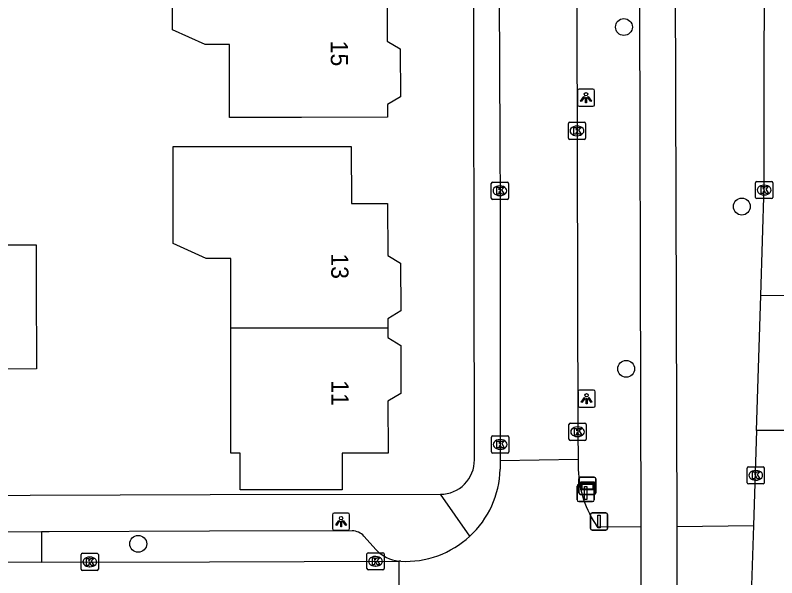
# Model space of a CAD drawing. Extents: x 160457 to 162082, y 388340 to 389736.
# Drawn here: x 160988.73 to 161032.93, y 388459.2 to 388491.85 of the extents above; entities that cross this region are included whole.
import ezdxf

# ---------------------------------------------------------------- set-up
doc = ezdxf.new("R2010")
doc.units = 0
for name, color, linetype in [('IMGEO_Afsluitpaal', 7, 'Continuous'), ('IMGEO_Boom', 7, 'Continuous'), ('IMGEO_Fietspad_gesloten', 7, 'Continuous'), ('IMGEO_Kolk', 7, 'Continuous'), ('IMGEO_Lichtpunt', 7, 'Continuous'), ('IMGEO_Muur', 7, 'Continuous'), ('IMGEO_Pand', 7, 'Continuous'), ('IMGEO_Pand_nummerreeks', 7, 'Continuous'), ('IMGEO_Parkeervlak_open', 7, 'Continuous'), ('IMGEO_Rijbaan_lokaal_gesloten', 7, 'Continuous'), ('IMGEO_Rijbaan_lokaal_open', 7, 'Continuous'), ('IMGEO_Straatnaambord', 7, 'Continuous'), ('IMGEO_Voetpad_open', 7, 'Continuous')]:
    doc.layers.add(name, color=color, linetype=linetype)

msp = doc.modelspace()

# ---------------------------------------------------------------- linework, layer by layer
at = {"layer": 'IMGEO_Afsluitpaal'}
for p, q in [((161021.443, 388464.627), (161022.233, 388464.627)), ((161022.233, 388464.627), (161021.443, 388464.627)), ((161021.343, 388463.727), (161021.343, 388464.527)), ((161021.343, 388464.527), (161021.343, 388463.727)), ((161022.333, 388464.527), (161022.333, 388463.727)), ((161022.333, 388463.727), (161022.333, 388464.527)), ((161022.233, 388463.627), (161021.443, 388463.627)), ((161021.443, 388463.627), (161022.233, 388463.627)), ((161022.118, 388462.07), (161022.118, 388462.87)), ((161022.118, 388462.87), (161022.118, 388462.07)), ((161022.218, 388462.97), (161023.008, 388462.97)), ((161023.008, 388462.97), (161022.218, 388462.97)), ((161023.108, 388462.87), (161023.108, 388462.07)), ((161023.108, 388462.07), (161023.108, 388462.87)), ((161023.008, 388461.97), (161022.218, 388461.97)), ((161022.218, 388461.97), (161023.008, 388461.97))]:
    msp.add_line(p, q, dxfattribs=at)
for points in [[(161021.763, 388464.502), (161021.913, 388464.502), (161021.913, 388463.752), (161021.763, 388463.752), (161021.763, 388464.502)], [(161022.538, 388462.845), (161022.688, 388462.845), (161022.688, 388462.095), (161022.538, 388462.095), (161022.538, 388462.845)]]:
    msp.add_lwpolyline(points, dxfattribs=at)
for centre, start, end in [((161021.443, 388464.527), 90, 180), ((161021.443, 388464.527), 90, 180), ((161022.233, 388464.527), 0, 90), ((161022.233, 388464.527), 360, 90), ((161021.443, 388463.727), 180, 270), ((161021.443, 388463.727), 180, 270), ((161022.233, 388463.727), 270, 0), ((161022.233, 388463.727), 270, 0), ((161022.218, 388462.87), 90, 180), ((161022.218, 388462.87), 90, 180), ((161023.008, 388462.87), 0, 90), ((161023.008, 388462.87), 360, 90), ((161022.218, 388462.07), 180, 270), ((161022.218, 388462.07), 180, 270), ((161023.008, 388462.07), 270, 0), ((161023.008, 388462.07), 270, 0)]:
    msp.add_arc(centre, 0.1, start, end, dxfattribs=at)
at = {"layer": 'IMGEO_Boom'}
for centre in [(161024.06, 388491.163), (161030.902, 388480.744), (161024.186, 388471.326), (160995.867, 388461.17)]:
    msp.add_circle(centre, 0.489, dxfattribs=at)
at = {"layer": 'IMGEO_Fietspad_gesloten'}
for points in [[(161024.943, 388504.232), (161024.953, 388500), (161025.043, 388462.172)], [(161027.148, 388462.179), (161027.033, 388500), (161027.02, 388504.221)]]:
    msp.add_lwpolyline(points, dxfattribs=at)
at = {"layer": 'IMGEO_Kolk'}
for p, q in [((161020.835, 388484.711), (161020.835, 388485.563)), ((161020.91, 388485.637), (161021.762, 388485.637)), ((161021.323, 388485.417), (161021.348, 388485.417)), ((161021.836, 388485.563), (161021.836, 388484.711)), ((161021.762, 388484.637), (161020.91, 388484.637)), ((161021.346, 388484.857), (161021.321, 388484.857)), ((161016.362, 388481.235), (161016.362, 388482.087)), ((161016.437, 388482.161), (161017.289, 388482.161)), ((161016.85, 388481.941), (161016.875, 388481.941)), ((161017.363, 388482.087), (161017.363, 388481.235)), ((161031.699, 388481.278), (161031.699, 388482.13)), ((161031.774, 388482.204), (161032.626, 388482.204)), ((161032.187, 388481.984), (161032.212, 388481.984)), ((161032.7, 388482.13), (161032.7, 388481.278)), ((161016.873, 388481.381), (161016.848, 388481.381)), ((161032.21, 388481.424), (161032.185, 388481.424)), ((161017.289, 388481.161), (161016.437, 388481.161)), ((161032.626, 388481.204), (161031.774, 388481.204)), ((161020.871, 388467.248), (161020.871, 388468.1)), ((161020.946, 388468.174), (161021.798, 388468.174)), ((161021.872, 388468.1), (161021.872, 388467.248)), ((161021.359, 388467.954), (161021.384, 388467.954)), ((161016.371, 388466.512), (161016.371, 388467.364)), ((161016.446, 388467.438), (161017.298, 388467.438)), ((161016.859, 388467.218), (161016.884, 388467.218)), ((161017.372, 388467.364), (161017.372, 388466.512)), ((161021.382, 388467.394), (161021.357, 388467.394)), ((161021.798, 388467.174), (161020.946, 388467.174)), ((161017.298, 388466.438), (161016.446, 388466.438)), ((161016.882, 388466.658), (161016.857, 388466.658)), ((161031.209, 388464.721), (161031.209, 388465.573)), ((161031.284, 388465.647), (161032.136, 388465.647)), ((161031.697, 388465.427), (161031.722, 388465.427)), ((161032.21, 388465.573), (161032.21, 388464.721)), ((161032.136, 388464.647), (161031.284, 388464.647)), ((161031.72, 388464.867), (161031.695, 388464.867)), ((160992.624, 388460.622), (160993.476, 388460.622)), ((161009.143, 388459.732), (161009.143, 388460.584)), ((161009.218, 388460.658), (161010.07, 388460.658)), ((161010.144, 388460.584), (161010.144, 388459.732)), ((160992.549, 388459.696), (160992.549, 388460.548)), ((160993.037, 388460.402), (160993.062, 388460.402)), ((160993.55, 388460.548), (160993.55, 388459.696)), ((161009.631, 388460.438), (161009.656, 388460.438)), ((160993.06, 388459.842), (160993.035, 388459.842)), ((161009.654, 388459.878), (161009.629, 388459.878)), ((160993.476, 388459.622), (160992.624, 388459.622)), ((161010.07, 388459.658), (161009.218, 388459.658))]:
    msp.add_line(p, q, dxfattribs=at)
for points in [[(161020.835, 388484.711), (161020.835, 388485.563)], [(161020.91, 388485.637), (161021.762, 388485.637)], [(161021.156, 388485.337), (161021.279, 388485.337), (161021.279, 388485.186), (161021.409, 388485.337), (161021.573, 388485.337), (161021.427, 388485.186), (161021.58, 388484.937), (161021.428, 388484.937), (161021.343, 388485.101), (161021.279, 388485.034), (161021.279, 388484.937), (161021.156, 388484.937), (161021.156, 388485.337)], [(161021.836, 388485.563), (161021.836, 388484.711)], [(161021.762, 388484.637), (161020.91, 388484.637)], [(161016.362, 388481.235), (161016.362, 388482.087)], [(161016.437, 388482.161), (161017.289, 388482.161)], [(161016.683, 388481.861), (161016.806, 388481.861), (161016.806, 388481.71), (161016.936, 388481.861), (161017.1, 388481.861), (161016.954, 388481.71), (161017.107, 388481.461), (161016.955, 388481.461), (161016.87, 388481.625), (161016.806, 388481.558), (161016.806, 388481.461), (161016.683, 388481.461), (161016.683, 388481.861)], [(161017.363, 388482.087), (161017.363, 388481.235)], [(161031.699, 388481.278), (161031.699, 388482.13)], [(161031.774, 388482.204), (161032.626, 388482.204)], [(161032.02, 388481.904), (161032.143, 388481.904), (161032.143, 388481.753), (161032.273, 388481.904), (161032.437, 388481.904), (161032.291, 388481.753), (161032.444, 388481.504), (161032.292, 388481.504), (161032.207, 388481.668), (161032.143, 388481.601), (161032.143, 388481.504), (161032.02, 388481.504), (161032.02, 388481.904)], [(161032.7, 388482.13), (161032.7, 388481.278)], [(161017.289, 388481.161), (161016.437, 388481.161)], [(161032.626, 388481.204), (161031.774, 388481.204)], [(161020.871, 388467.248), (161020.871, 388468.1)], [(161020.946, 388468.174), (161021.798, 388468.174)], [(161021.872, 388468.1), (161021.872, 388467.248)], [(161021.192, 388467.874), (161021.315, 388467.874), (161021.315, 388467.723), (161021.445, 388467.874), (161021.609, 388467.874), (161021.463, 388467.723), (161021.616, 388467.474), (161021.464, 388467.474), (161021.379, 388467.638), (161021.315, 388467.571), (161021.315, 388467.474), (161021.192, 388467.474), (161021.192, 388467.874)], [(161016.371, 388466.512), (161016.371, 388467.364)], [(161016.446, 388467.438), (161017.298, 388467.438)], [(161017.372, 388467.364), (161017.372, 388466.512)], [(161016.692, 388467.138), (161016.815, 388467.138), (161016.815, 388466.987), (161016.945, 388467.138), (161017.109, 388467.138), (161016.963, 388466.987), (161017.116, 388466.738), (161016.964, 388466.738), (161016.879, 388466.902), (161016.815, 388466.835), (161016.815, 388466.738), (161016.692, 388466.738), (161016.692, 388467.138)], [(161021.798, 388467.174), (161020.946, 388467.174)], [(161017.298, 388466.438), (161016.446, 388466.438)], [(161031.209, 388464.721), (161031.209, 388465.573)], [(161031.284, 388465.647), (161032.136, 388465.647)], [(161032.21, 388465.573), (161032.21, 388464.721)], [(161031.53, 388465.347), (161031.653, 388465.347), (161031.653, 388465.196), (161031.783, 388465.347), (161031.947, 388465.347), (161031.801, 388465.196), (161031.954, 388464.947), (161031.802, 388464.947), (161031.717, 388465.111), (161031.653, 388465.044), (161031.653, 388464.947), (161031.53, 388464.947), (161031.53, 388465.347)], [(161032.136, 388464.647), (161031.284, 388464.647)], [(160992.624, 388460.622), (160993.476, 388460.622)], [(161009.143, 388459.732), (161009.143, 388460.584)], [(161009.218, 388460.658), (161010.07, 388460.658)], [(161010.144, 388460.584), (161010.144, 388459.732)], [(160992.549, 388459.696), (160992.549, 388460.548)], [(160992.87, 388460.322), (160992.993, 388460.322), (160992.993, 388460.171), (160993.123, 388460.322), (160993.287, 388460.322), (160993.141, 388460.171), (160993.294, 388459.922), (160993.142, 388459.922), (160993.057, 388460.086), (160992.993, 388460.019), (160992.993, 388459.922), (160992.87, 388459.922), (160992.87, 388460.322)], [(160993.55, 388460.548), (160993.55, 388459.696)], [(161009.464, 388460.358), (161009.587, 388460.358), (161009.587, 388460.207), (161009.717, 388460.358), (161009.881, 388460.358), (161009.735, 388460.207), (161009.888, 388459.958), (161009.736, 388459.958), (161009.651, 388460.122), (161009.587, 388460.055), (161009.587, 388459.958), (161009.464, 388459.958), (161009.464, 388460.358)], [(160993.476, 388459.622), (160992.624, 388459.622)], [(161010.07, 388459.658), (161009.218, 388459.658)]]:
    msp.add_lwpolyline(points, dxfattribs=at)
for centre, start, end in [((161020.912, 388485.561), 91.552, 178.448), ((161020.912, 388485.561), 91.552, 178.448), ((161021.76, 388485.561), 1.552, 88.448), ((161021.76, 388485.561), 1.552, 88.448), ((161020.912, 388484.713), 181.552, 268.448), ((161020.912, 388484.713), 181.552, 268.448), ((161021.76, 388484.713), 271.552, 358.448), ((161021.76, 388484.713), 271.552, 358.448), ((161016.439, 388482.085), 91.552, 178.448), ((161016.439, 388482.085), 91.552, 178.448), ((161017.287, 388482.085), 1.552, 88.448), ((161017.287, 388482.085), 1.552, 88.448), ((161031.776, 388482.128), 91.552, 178.448), ((161031.776, 388482.128), 91.552, 178.448), ((161032.624, 388482.128), 1.552, 88.448), ((161032.624, 388482.128), 1.552, 88.448), ((161016.439, 388481.237), 181.552, 268.448), ((161016.439, 388481.237), 181.552, 268.448), ((161017.287, 388481.237), 271.552, 358.448), ((161017.287, 388481.237), 271.552, 358.448), ((161031.776, 388481.28), 181.552, 268.448), ((161031.776, 388481.28), 181.552, 268.448), ((161032.624, 388481.28), 271.552, 358.448), ((161032.624, 388481.28), 271.552, 358.448), ((161020.948, 388468.098), 91.552, 178.448), ((161020.948, 388468.098), 91.552, 178.448), ((161021.796, 388468.098), 1.552, 88.448), ((161021.796, 388468.098), 1.552, 88.448), ((161016.448, 388467.362), 91.552, 178.448), ((161016.448, 388467.362), 91.552, 178.448), ((161017.296, 388467.362), 1.552, 88.448), ((161017.296, 388467.362), 1.552, 88.448), ((161020.948, 388467.25), 181.552, 268.448), ((161020.948, 388467.25), 181.552, 268.448), ((161021.796, 388467.25), 271.552, 358.448), ((161021.796, 388467.25), 271.552, 358.448), ((161016.448, 388466.514), 181.552, 268.448), ((161016.448, 388466.514), 181.552, 268.448), ((161017.296, 388466.514), 271.552, 358.448), ((161017.296, 388466.514), 271.552, 358.448), ((161031.286, 388465.571), 91.552, 178.448), ((161031.286, 388465.571), 91.552, 178.448), ((161032.134, 388465.571), 1.552, 88.448), ((161032.134, 388465.571), 1.552, 88.448), ((161031.286, 388464.723), 181.552, 268.448), ((161031.286, 388464.723), 181.552, 268.448), ((161032.134, 388464.723), 271.552, 358.448), ((161032.134, 388464.723), 271.552, 358.448), ((160992.626, 388460.546), 91.552, 178.448), ((160992.626, 388460.546), 91.552, 178.448), ((160993.474, 388460.546), 1.552, 88.448), ((160993.474, 388460.546), 1.552, 88.448), ((161009.22, 388460.582), 91.552, 178.448), ((161009.22, 388460.582), 91.552, 178.448), ((161010.068, 388460.582), 1.552, 88.448), ((161010.068, 388460.582), 1.552, 88.448), ((160992.626, 388459.698), 181.552, 268.448), ((160992.626, 388459.698), 181.552, 268.448), ((160993.474, 388459.698), 271.552, 358.448), ((160993.474, 388459.698), 271.552, 358.448), ((161009.22, 388459.734), 181.552, 268.448), ((161009.22, 388459.734), 181.552, 268.448), ((161010.068, 388459.734), 271.552, 358.448), ((161010.068, 388459.734), 271.552, 358.448)]:
    msp.add_arc(centre, 0.0765, start, end, dxfattribs=at)
for centre, major_axis, ratio, start_param, end_param in [((161021.322, 388485.137), (-0.387, 0.002), 0.722429, 4.712389, 7.853982), ((161021.347, 388485.137), (-0.39, 0.002), 0.717154, 1.570796, 4.712389), ((161016.849, 388481.661), (-0.387, 0.002), 0.722429, 4.712389, 7.853982), ((161016.874, 388481.661), (-0.39, 0.002), 0.717154, 1.570796, 4.712389), ((161032.186, 388481.704), (-0.387, 0.002), 0.722429, 4.712389, 7.853982), ((161032.211, 388481.704), (-0.39, 0.002), 0.717154, 1.570796, 4.712389), ((161021.358, 388467.674), (-0.387, 0.002), 0.722429, 4.712389, 7.853982), ((161021.383, 388467.674), (-0.39, 0.002), 0.717154, 1.570796, 4.712389), ((161016.858, 388466.938), (-0.387, 0.002), 0.722429, 4.712389, 7.853982), ((161016.883, 388466.938), (-0.39, 0.002), 0.717154, 1.570796, 4.712389), ((161031.696, 388465.147), (-0.387, 0.002), 0.722429, 4.712389, 7.853982), ((161031.721, 388465.147), (-0.39, 0.002), 0.717154, 1.570796, 4.712389), ((160993.036, 388460.122), (-0.387, 0.002), 0.722429, 4.712389, 7.853982), ((160993.061, 388460.122), (-0.39, 0.002), 0.717154, 1.570796, 4.712389), ((161009.63, 388460.158), (-0.387, 0.002), 0.722429, 4.712389, 7.853982), ((161009.655, 388460.158), (-0.39, 0.002), 0.717154, 1.570796, 4.712389)]:
    msp.add_ellipse(centre, major_axis=major_axis, ratio=ratio, start_param=start_param, end_param=end_param, dxfattribs=at)
at = {"layer": 'IMGEO_Lichtpunt'}
for p, q in [((161022.261, 388487.559), (161021.453, 388487.559)), ((161022.261, 388487.559), (161021.453, 388487.559)), ((161021.359, 388487.464), (161021.359, 388486.657)), ((161021.359, 388487.464), (161021.359, 388486.657)), ((161022.355, 388486.657), (161022.355, 388487.464)), ((161022.355, 388486.657), (161022.355, 388487.464)), ((161021.453, 388486.563), (161022.261, 388486.563)), ((161021.453, 388486.563), (161022.261, 388486.563)), ((161021.394, 388469.997), (161021.394, 388469.19)), ((161021.394, 388469.997), (161021.394, 388469.19)), ((161022.296, 388470.092), (161021.488, 388470.092)), ((161022.296, 388470.092), (161021.488, 388470.092)), ((161022.39, 388469.19), (161022.39, 388469.997)), ((161022.39, 388469.19), (161022.39, 388469.997)), ((161021.488, 388469.096), (161022.296, 388469.096)), ((161021.488, 388469.096), (161022.296, 388469.096)), ((161007.142, 388462.865), (161007.142, 388462.058)), ((161007.142, 388462.865), (161007.142, 388462.058)), ((161008.044, 388462.96), (161007.236, 388462.96)), ((161008.044, 388462.96), (161007.236, 388462.96)), ((161008.138, 388462.058), (161008.138, 388462.865)), ((161008.138, 388462.058), (161008.138, 388462.865)), ((161007.236, 388461.964), (161008.044, 388461.964)), ((161007.236, 388461.964), (161008.044, 388461.964))]:
    msp.add_line(p, q, dxfattribs=at)
for points in [[(161021.733, 388487.128), (161021.772, 388487.1), (161021.584, 388486.838), (161021.546, 388486.865), (161021.733, 388487.128)], [(161021.835, 388487.08), (161021.882, 388487.08), (161021.882, 388486.758), (161021.835, 388486.758), (161021.835, 388487.08)], [(161021.945, 388487.1), (161021.983, 388487.127), (161022.17, 388486.865), (161022.131, 388486.837), (161021.945, 388487.1)], [(161021.768, 388469.661), (161021.807, 388469.633), (161021.619, 388469.371), (161021.581, 388469.398), (161021.768, 388469.661)], [(161021.87, 388469.613), (161021.917, 388469.613), (161021.917, 388469.291), (161021.87, 388469.291), (161021.87, 388469.613)], [(161021.98, 388469.633), (161022.018, 388469.66), (161022.205, 388469.398), (161022.166, 388469.37), (161021.98, 388469.633)], [(161007.516, 388462.529), (161007.555, 388462.501), (161007.367, 388462.239), (161007.329, 388462.266), (161007.516, 388462.529)], [(161007.618, 388462.481), (161007.665, 388462.481), (161007.665, 388462.159), (161007.618, 388462.159), (161007.618, 388462.481)], [(161007.728, 388462.501), (161007.766, 388462.528), (161007.953, 388462.266), (161007.914, 388462.238), (161007.728, 388462.501)]]:
    msp.add_lwpolyline(points, dxfattribs=at)
for centre in [(161021.858, 388487.262), (161021.893, 388469.795), (161007.641, 388462.663)]:
    msp.add_circle(centre, 0.0994, dxfattribs=at)
for centre, start, end in [((161021.453, 388487.464), 90, 180), ((161021.453, 388487.464), 90, 180), ((161022.261, 388487.464), 0, 90), ((161022.261, 388487.464), 0, 90), ((161021.453, 388486.657), 180, 270), ((161021.453, 388486.657), 180, 270), ((161022.261, 388486.657), 270, 0), ((161022.261, 388486.657), 270, 360), ((161021.488, 388469.997), 90, 180), ((161021.488, 388469.997), 90, 180), ((161022.296, 388469.997), 0, 90), ((161022.296, 388469.997), 0, 90), ((161021.488, 388469.19), 180, 270), ((161021.488, 388469.19), 180, 270), ((161022.296, 388469.19), 270, 0), ((161022.296, 388469.19), 270, 360), ((161007.236, 388462.865), 90, 180), ((161007.236, 388462.865), 90, 180), ((161008.044, 388462.865), 0, 90), ((161008.044, 388462.865), 0, 90), ((161007.236, 388462.058), 180, 270), ((161007.236, 388462.058), 180, 270), ((161008.044, 388462.058), 270, 0), ((161008.044, 388462.058), 270, 360)]:
    msp.add_arc(centre, 0.0946, start, end, dxfattribs=at)
at = {"layer": 'IMGEO_Muur'}
msp.add_lwpolyline([(160989.602, 388463.995), (161000.033, 388464.037)], dxfattribs=at)
at = {"layer": 'IMGEO_Pand'}
for points in [[(161008.208, 388496.661), (161008.217, 388493.382), (161010.309, 388493.364), (161010.319, 388490.345), (161011.071, 388489.888), (161011.081, 388487.118), (161010.332, 388486.665), (161010.334, 388485.932), (161005.335, 388485.918), (161001.166, 388485.906), (161001.157, 388490.146), (161000, 388490.144), (160999.748, 388490.144), (160997.859, 388490.992), (160997.846, 388496.637), (161000, 388496.642), (161003.209, 388496.649), (161008.208, 388496.661)], [(161001.232, 388473.686), (161001.232, 388477.736), (161000.01, 388477.736), (160999.802, 388477.736), (160997.903, 388478.596), (160997.902, 388484.236), (161000, 388484.236), (161008.234, 388484.238), (161008.254, 388480.923), (161010.342, 388480.924), (161010.347, 388477.905), (161011.099, 388477.467), (161011.104, 388474.697), (161010.355, 388474.225), (161010.356, 388473.682)], [(160986.332, 388478.522), (160989.942, 388478.531), (160989.947, 388476.322), (160989.959, 388471.322), (160986.334, 388471.314)], [(161010.356, 388473.682), (161010.356, 388473.155), (161011.107, 388472.677), (161011.112, 388469.887), (161010.363, 388469.445), (161010.368, 388466.432), (161007.699, 388466.428), (161007.703, 388464.307), (161001.782, 388464.306), (161001.782, 388466.436), (161001.233, 388466.436), (161001.232, 388473.686)], [(161010.356, 388473.682), (161001.232, 388473.686)]]:
    msp.add_lwpolyline(points, dxfattribs=at)
at = {"layer": 'IMGEO_Parkeervlak_open'}
msp.add_lwpolyline([(160990.248, 388461.875), (160990.252, 388460.115)], dxfattribs=at)
at = {"layer": 'IMGEO_Rijbaan_lokaal_gesloten'}
for points in [[(161032.004, 388475.58), (161032.208, 388481.936), (161032.227, 388500), (161032.231, 388503.917), (161032.193, 388520.283)], [(161031.753, 388467.74), (161031.576, 388462.237)], [(161031.576, 388462.237), (161031.295, 388453.541)]]:
    msp.add_lwpolyline(points, dxfattribs=at)
at = {"layer": 'IMGEO_Rijbaan_lokaal_open'}
for points in [[(161016.702, 388548.912), (161016.705, 388546.804), (161016.718, 388542.707), (161016.738, 388534.213), (161016.723, 388530.311), (161016.749, 388522.452), (161016.777, 388518.23), (161016.782, 388509.772), (161016.857, 388505.543), (161016.827, 388500), (161016.812, 388497.114), (161016.826, 388493.013), (161016.848, 388484.613), (161016.867, 388480.625), (161016.875, 388465.995)], [(161021.289, 388504.243), (161021.304, 388500), (161021.377, 388467.669), (161021.401, 388466.075)], [(161032.004, 388475.58), (161038.842, 388475.598)], [(161031.753, 388467.74), (161032.004, 388475.58)], [(161038.863, 388467.758), (161031.753, 388467.74)], [(161021.401, 388466.075), (161016.875, 388465.995)], [(161016.875, 388465.995), (161016.875, 388465.499)], [(161021.401, 388466.075), (161021.412, 388465.493)], [(161022.511, 388462.16), (161025.043, 388462.172)], [(161025.043, 388462.172), (161025.055, 388453.649)], [(161027.148, 388462.179), (161031.576, 388462.237)], [(161027.174, 388453.634), (161027.148, 388462.179)], [(160990.252, 388460.115), (160982.917, 388460.099)], [(160990.252, 388460.115), (161000, 388460.137), (161010.987, 388460.172)], [(161010.987, 388460.172), (161011.014, 388455.617)], [(161011.103, 388460.162), (161010.987, 388460.172)]]:
    msp.add_lwpolyline(points, dxfattribs=at)
for centre, radius, start, end in [((161011.38, 388465.65), 5.497, 312.7707, 358.4259), ((161027.541, 388465.666), 6.131, 181.619, 214.8791), ((161011.385, 388465.642), 5.488, 267.0494, 312.786)]:
    msp.add_arc(centre, radius, start, end, dxfattribs=at)
at = {"layer": 'IMGEO_Straatnaambord'}
for p, q in [((161021.548, 388465.041), (161022.338, 388465.041)), ((161022.338, 388465.041), (161021.548, 388465.041)), ((161021.448, 388464.141), (161021.448, 388464.941)), ((161021.448, 388464.941), (161021.448, 388464.141)), ((161022.438, 388464.941), (161022.438, 388464.141)), ((161022.438, 388464.141), (161022.438, 388464.941)), ((161022.338, 388464.041), (161021.548, 388464.041)), ((161021.548, 388464.041), (161022.338, 388464.041))]:
    msp.add_line(p, q, dxfattribs=at)
for points in [[(161021.549, 388464.773), (161022.337, 388464.773), (161022.337, 388464.309), (161021.549, 388464.309), (161021.549, 388464.773)], [(161021.614, 388464.708), (161021.614, 388464.374), (161022.272, 388464.374), (161022.272, 388464.708), (161021.614, 388464.708)]]:
    msp.add_lwpolyline(points, dxfattribs=at)
for centre, start, end in [((161021.548, 388464.941), 90, 180), ((161021.548, 388464.941), 90, 180), ((161022.338, 388464.941), 0, 90), ((161022.338, 388464.941), 360, 90), ((161021.548, 388464.141), 180, 270), ((161021.548, 388464.141), 180, 270), ((161022.338, 388464.141), 270, 0), ((161022.338, 388464.141), 270, 0)]:
    msp.add_arc(centre, 0.1, start, end, dxfattribs=at)
at = {"layer": 'IMGEO_Voetpad_open'}
for points in [[(161015.378, 388466.056), (161015.323, 388500), (161015.314, 388505.844), (161015.227, 388546.422), (161008.109, 388546.416)], [(160954.202, 388463.916), (160989.602, 388463.995), (161000.033, 388464.037), (161013.406, 388464.055)], [(161015.113, 388461.615), (161013.406, 388464.055)], [(161008.283, 388461.936), (161000, 388461.908), (160990.688, 388461.876), (160990.248, 388461.875)], [(160990.248, 388461.875), (160982.914, 388461.859)], [(161009.683, 388460.823), (161008.971, 388461.619)]]:
    msp.add_lwpolyline(points, dxfattribs=at)
for centre, radius, start, end in [((161013.41, 388466.024), 1.969, 269.894, 0.9425), ((161008.22, 388460.894), 1.044, 43.9881, 86.5356), ((161011.234, 388462.298), 2.14, 223.5605, 263.3798)]:
    msp.add_arc(centre, radius, start, end, dxfattribs=at)

# ---------------------------------------------------------------- texts
at = {"layer": 'IMGEO_Pand_nummerreeks'}
for s, rotation, p in [('15', 270.1927, (161007.04, 388490.372)), ('13', 270.1028, (161007.067, 388478.03)), ('11', 270.1028, (161007.08, 388470.67))]:
    msp.add_text(s, height=1, rotation=rotation, dxfattribs=at).set_placement(p)

doc.saveas('drawing.dxf')
